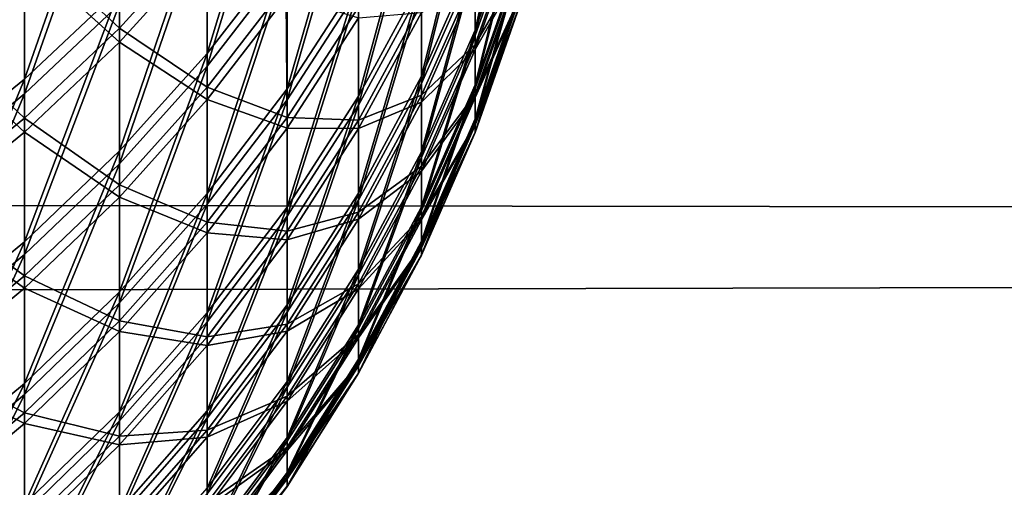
# Model space of a CAD drawing. Header units: millimetres. Extents: x -184 to 165, y -135 to 242.
# Tile 325 of 656: x -40.326 to -39.772, y -95.784 to -95.521. Entities that reach past the tile are written whole.
import ezdxf

# ---------------------------------------------------------------- set-up
doc = ezdxf.new("R2010")
doc.units = ezdxf.units.MM
doc.header["$LTSCALE"] = 41.718519
for name, color, linetype in [('384', 7, 'CONTINUOUS'), ('386', 7, 'CONTINUOUS'), ('443', 7, 'CONTINUOUS'), ('445', 7, 'CONTINUOUS'), ('457', 7, 'CONTINUOUS')]:
    doc.layers.add(name, color=color, linetype=linetype)

msp = doc.modelspace()

# ---------------------------------------------------------------- linework, layer by layer
at = {"layer": '384', "linetype": 'CONTINUOUS'}
for points in [[(-26.77011, -95.20947, 60), (-27.04409, -95.64276, 60), (-170.57592, -95.45368, 60), (-26.77011, -95.20947, 60)], [(-27.04409, -95.64276, 60), (-170.25051, -95.96387, 60), (-170.57592, -95.45368, 60), (-27.04409, -95.64276, 60)], [(-27.04409, -95.64276, 60), (-27.32066, -96.07439, 60), (-170.25051, -95.96387, 60), (-27.04409, -95.64276, 60)]]:
    msp.add_3dface(points, dxfattribs=at)
at = {"layer": '386', "linetype": 'CONTINUOUS'}
for points in [[(-170.72989, -95.20947, 63), (-170.45591, -95.64276, 63), (-26.92408, -95.45368, 63), (-170.72989, -95.20947, 63)], [(-170.45591, -95.64276, 63), (-27.24949, -95.96387, 63), (-26.92408, -95.45368, 63), (-170.45591, -95.64276, 63)], [(-170.45591, -95.64276, 63), (-170.17934, -96.07439, 63), (-27.24949, -95.96387, 63), (-170.45591, -95.64276, 63)]]:
    msp.add_3dface(points, dxfattribs=at)
at = {"layer": '443', "linetype": 'CONTINUOUS'}
for points in [[(-40.38109, -95.41929, 22.90982), (-40.32368, -95.4846, 23.22776), (-40.38109, -95.53074, 23.21171), (-40.38109, -95.41929, 22.90982)], [(-40.27012, -95.4345, 23.24518), (-40.27012, -95.53326, 23.54741), (-40.32368, -95.4846, 23.22776), (-40.27012, -95.4345, 23.24518)], [(-40.27012, -95.4345, 23.24518), (-40.2207, -95.47882, 23.56407), (-40.27012, -95.53326, 23.54741), (-40.27012, -95.4345, 23.24518)], [(-40.2207, -95.47882, 23.56407), (-40.2207, -95.56548, 23.86774), (-40.27012, -95.53326, 23.54741), (-40.2207, -95.47882, 23.56407)], [(-40.2207, -95.56548, 23.86774), (-40.2207, -95.47882, 23.56407), (-40.17613, -95.50761, 23.88308), (-40.2207, -95.56548, 23.86774)], [(-40.32368, -95.4846, 23.22776), (-40.32368, -95.58397, 23.5319), (-40.38109, -95.53074, 23.21171), (-40.32368, -95.4846, 23.22776)], [(-40.32368, -95.4846, 23.22776), (-40.27012, -95.53326, 23.54741), (-40.32368, -95.58397, 23.5319), (-40.32368, -95.4846, 23.22776)], [(-40.38109, -95.53074, 23.21171), (-40.32368, -95.58397, 23.5319), (-40.38109, -95.63069, 23.51761), (-40.38109, -95.53074, 23.21171)], [(-40.27012, -95.53326, 23.54741), (-40.27012, -95.6205, 23.85316), (-40.32368, -95.58397, 23.5319), (-40.27012, -95.53326, 23.54741)], [(-40.27012, -95.53326, 23.54741), (-40.2207, -95.56548, 23.86774), (-40.27012, -95.6205, 23.85316), (-40.27012, -95.53326, 23.54741)], [(-40.32368, -95.58397, 23.5319), (-40.32368, -95.67177, 23.83958), (-40.38109, -95.63069, 23.51761), (-40.32368, -95.58397, 23.5319)], [(-40.32368, -95.58397, 23.5319), (-40.27012, -95.6205, 23.85316), (-40.32368, -95.67177, 23.83958), (-40.32368, -95.58397, 23.5319)], [(-40.38109, -95.63069, 23.51761), (-40.32368, -95.67177, 23.83958), (-40.38109, -95.71899, 23.82706), (-40.38109, -95.63069, 23.51761)]]:
    msp.add_3dface(points, dxfattribs=at)
at = {"layer": '445', "linetype": 'CONTINUOUS'}
for points in [[(-40.17571, -95.48133, 28.2214), (-40.17571, -95.39174, 28.52184), (-40.2207, -95.53961, 28.23758), (-40.17571, -95.48133, 28.2214)], [(-40.2207, -95.53961, 28.23758), (-40.17571, -95.39174, 28.52184), (-40.2207, -95.44937, 28.54021), (-40.2207, -95.53961, 28.23758)], [(-40.27012, -95.5036, 28.55751), (-40.27012, -95.40128, 28.85855), (-40.32368, -95.55413, 28.57362), (-40.27012, -95.5036, 28.55751)], [(-40.32368, -95.55413, 28.57362), (-40.27012, -95.40128, 28.85855), (-40.32368, -95.45116, 28.87657), (-40.32368, -95.55413, 28.57362)], [(-40.04474, -95.45583, 26.96004), (-40.04474, -95.414, 27.26041), (-40.06973, -95.52645, 26.96851), (-40.04474, -95.45583, 26.96004)], [(-40.06973, -95.52645, 26.96851), (-40.04474, -95.414, 27.26041), (-40.06973, -95.48424, 27.27155), (-40.06973, -95.52645, 26.96851)], [(-40.1354, -95.49751, 27.90308), (-40.1354, -95.41995, 28.20435), (-40.17571, -95.55949, 27.91778), (-40.1354, -95.49751, 27.90308)], [(-40.17571, -95.55949, 27.91778), (-40.1354, -95.41995, 28.20435), (-40.17571, -95.48133, 28.2214), (-40.17571, -95.55949, 27.91778)], [(-40.06973, -95.48424, 27.27155), (-40.06973, -95.43059, 27.57278), (-40.10001, -95.55242, 27.28237), (-40.06973, -95.48424, 27.27155)], [(-40.10001, -95.55242, 27.28237), (-40.06973, -95.43059, 27.57278), (-40.10001, -95.49831, 27.58617), (-40.10001, -95.55242, 27.28237)], [(-40.10001, -95.49831, 27.58617), (-40.10001, -95.43275, 27.88771), (-40.1354, -95.56361, 27.59908), (-40.10001, -95.49831, 27.58617)], [(-40.1354, -95.56361, 27.59908), (-40.10001, -95.43275, 27.88771), (-40.1354, -95.49751, 27.90308), (-40.1354, -95.56361, 27.59908)], [(-40.32368, -95.55413, 28.57362), (-40.32368, -95.45116, 28.87657), (-40.38109, -95.60068, 28.58847), (-40.32368, -95.55413, 28.57362)], [(-40.38109, -95.60068, 28.58847), (-40.32368, -95.45116, 28.87657), (-40.38109, -95.49711, 28.89316), (-40.38109, -95.60068, 28.58847)], [(-40.2207, -95.53961, 28.23758), (-40.2207, -95.44937, 28.54021), (-40.27012, -95.59446, 28.25281), (-40.2207, -95.53961, 28.23758)], [(-40.27012, -95.59446, 28.25281), (-40.2207, -95.44937, 28.54021), (-40.27012, -95.5036, 28.55751), (-40.27012, -95.59446, 28.25281)], [(-40.04474, -95.48628, 26.65829), (-40.04474, -95.45583, 26.96004), (-40.06973, -95.55716, 26.66409), (-40.04474, -95.48628, 26.65829)], [(-40.06973, -95.55716, 26.66409), (-40.04474, -95.45583, 26.96004), (-40.06973, -95.52645, 26.96851), (-40.06973, -95.55716, 26.66409)], [(-40.04474, -95.46658, 25.14421), (-40.04474, -95.49345, 25.44629), (-40.06973, -95.53729, 25.13657), (-40.04474, -95.46658, 25.14421)], [(-40.06973, -95.49867, 24.83305), (-40.04474, -95.46658, 25.14421), (-40.06973, -95.53729, 25.13657), (-40.06973, -95.49867, 24.83305)], [(-40.17571, -95.55949, 27.91778), (-40.17571, -95.48133, 28.2214), (-40.2207, -95.61834, 27.93175), (-40.17571, -95.55949, 27.91778)], [(-40.2207, -95.61834, 27.93175), (-40.17571, -95.48133, 28.2214), (-40.2207, -95.53961, 28.23758), (-40.2207, -95.61834, 27.93175)], [(-40.06973, -95.52645, 26.96851), (-40.06973, -95.48424, 27.27155), (-40.10001, -95.59499, 26.97674), (-40.06973, -95.52645, 26.96851)], [(-40.10001, -95.59499, 26.97674), (-40.06973, -95.48424, 27.27155), (-40.10001, -95.55242, 27.28237), (-40.10001, -95.59499, 26.97674)], [(-40.04474, -95.50528, 26.35561), (-40.04474, -95.48628, 26.65829), (-40.06973, -95.57633, 26.35872), (-40.04474, -95.50528, 26.35561)], [(-40.06973, -95.57633, 26.35872), (-40.04474, -95.48628, 26.65829), (-40.06973, -95.55716, 26.66409), (-40.06973, -95.57633, 26.35872)], [(-40.1354, -95.56361, 27.59908), (-40.1354, -95.49751, 27.90308), (-40.17571, -95.6261, 27.61143), (-40.1354, -95.56361, 27.59908)], [(-40.17571, -95.6261, 27.61143), (-40.1354, -95.49751, 27.90308), (-40.17571, -95.55949, 27.91778), (-40.17571, -95.6261, 27.61143)], [(-40.04474, -95.49345, 25.44629), (-40.04474, -95.50887, 25.74918), (-40.06973, -95.5644, 25.44133), (-40.04474, -95.49345, 25.44629)], [(-40.06973, -95.53729, 25.13657), (-40.04474, -95.49345, 25.44629), (-40.06973, -95.5644, 25.44133), (-40.06973, -95.53729, 25.13657)], [(-40.10001, -95.55242, 27.28237), (-40.10001, -95.49831, 27.58617), (-40.1354, -95.61815, 27.2928), (-40.10001, -95.55242, 27.28237)], [(-40.1354, -95.61815, 27.2928), (-40.10001, -95.49831, 27.58617), (-40.1354, -95.56361, 27.59908), (-40.1354, -95.61815, 27.2928)], [(-40.06973, -95.49867, 24.83305), (-40.06973, -95.53729, 25.13657), (-40.10001, -95.56697, 24.82304), (-40.06973, -95.49867, 24.83305)], [(-40.10001, -95.51647, 24.51862), (-40.06973, -95.49867, 24.83305), (-40.10001, -95.56697, 24.82304), (-40.10001, -95.51647, 24.51862)], [(-40.27012, -95.59446, 28.25281), (-40.27012, -95.5036, 28.55751), (-40.32368, -95.64556, 28.267), (-40.27012, -95.59446, 28.25281)], [(-40.32368, -95.64556, 28.267), (-40.27012, -95.5036, 28.55751), (-40.32368, -95.55413, 28.57362), (-40.32368, -95.64556, 28.267)], [(-40.2207, -95.56548, 23.86774), (-40.17613, -95.50761, 23.88308), (-40.17571, -95.58157, 24.18775), (-40.2207, -95.56548, 23.86774)], [(-40.17613, -95.50761, 23.88308), (-40.17571, -95.50701, 23.88324), (-40.17571, -95.58157, 24.18775), (-40.17613, -95.50761, 23.88308)], [(-40.17571, -95.50701, 23.88324), (-40.1354, -95.51942, 24.20173), (-40.17571, -95.58157, 24.18775), (-40.17571, -95.50701, 23.88324)], [(-40.04474, -95.51281, 26.05243), (-40.04474, -95.50528, 26.35561), (-40.06973, -95.58393, 26.05285), (-40.04474, -95.51281, 26.05243)], [(-40.06973, -95.58393, 26.05285), (-40.04474, -95.50528, 26.35561), (-40.06973, -95.57633, 26.35872), (-40.06973, -95.58393, 26.05285)], [(-40.04474, -95.50887, 25.74918), (-40.04474, -95.51281, 26.05243), (-40.06973, -95.57995, 25.74691), (-40.04474, -95.50887, 25.74918)], [(-40.06973, -95.5644, 25.44133), (-40.04474, -95.50887, 25.74918), (-40.06973, -95.57995, 25.74691), (-40.06973, -95.5644, 25.44133)], [(-40.06973, -95.57995, 25.74691), (-40.04474, -95.51281, 26.05243), (-40.06973, -95.58393, 26.05285), (-40.06973, -95.57995, 25.74691)], [(-40.1354, -95.51942, 24.20173), (-40.1354, -95.58191, 24.50649), (-40.17571, -95.58157, 24.18775), (-40.1354, -95.51942, 24.20173)], [(-40.10001, -95.51647, 24.51862), (-40.10001, -95.56697, 24.82304), (-40.1354, -95.58191, 24.50649), (-40.10001, -95.51647, 24.51862)], [(-40.1354, -95.51942, 24.20173), (-40.10001, -95.51647, 24.51862), (-40.1354, -95.58191, 24.50649), (-40.1354, -95.51942, 24.20173)], [(-40.06973, -95.55716, 26.66409), (-40.06973, -95.52645, 26.96851), (-40.10001, -95.62596, 26.66972), (-40.06973, -95.55716, 26.66409)], [(-40.10001, -95.62596, 26.66972), (-40.06973, -95.52645, 26.96851), (-40.10001, -95.59499, 26.97674), (-40.10001, -95.62596, 26.66972)], [(-40.2207, -95.61834, 27.93175), (-40.2207, -95.53961, 28.23758), (-40.27012, -95.67372, 27.9449), (-40.2207, -95.61834, 27.93175)], [(-40.27012, -95.67372, 27.9449), (-40.2207, -95.53961, 28.23758), (-40.27012, -95.59446, 28.25281), (-40.27012, -95.67372, 27.9449)], [(-40.06973, -95.53729, 25.13657), (-40.06973, -95.5644, 25.44133), (-40.10001, -95.60592, 25.12915), (-40.06973, -95.53729, 25.13657)], [(-40.10001, -95.56697, 24.82304), (-40.06973, -95.53729, 25.13657), (-40.10001, -95.60592, 25.12915), (-40.10001, -95.56697, 24.82304)], [(-40.10001, -95.59499, 26.97674), (-40.10001, -95.55242, 27.28237), (-40.1354, -95.66107, 26.98467), (-40.10001, -95.59499, 26.97674)], [(-40.1354, -95.66107, 26.98467), (-40.10001, -95.55242, 27.28237), (-40.1354, -95.61815, 27.2928), (-40.1354, -95.66107, 26.98467)], [(-40.32368, -95.64556, 28.267), (-40.32368, -95.55413, 28.57362), (-40.38109, -95.69264, 28.28008), (-40.32368, -95.64556, 28.267)], [(-40.38109, -95.69264, 28.28008), (-40.32368, -95.55413, 28.57362), (-40.38109, -95.60068, 28.58847), (-40.38109, -95.69264, 28.28008)], [(-40.06973, -95.57633, 26.35872), (-40.06973, -95.55716, 26.66409), (-40.10001, -95.6453, 26.36174), (-40.06973, -95.57633, 26.35872)], [(-40.10001, -95.6453, 26.36174), (-40.06973, -95.55716, 26.66409), (-40.10001, -95.62596, 26.66972), (-40.10001, -95.6453, 26.36174)], [(-40.17571, -95.6261, 27.61143), (-40.17571, -95.55949, 27.91778), (-40.2207, -95.68543, 27.62316), (-40.17571, -95.6261, 27.61143)], [(-40.2207, -95.68543, 27.62316), (-40.17571, -95.55949, 27.91778), (-40.2207, -95.61834, 27.93175), (-40.2207, -95.68543, 27.62316)], [(-40.1354, -95.61815, 27.2928), (-40.1354, -95.56361, 27.59908), (-40.17571, -95.68107, 27.30278), (-40.1354, -95.61815, 27.2928)], [(-40.17571, -95.68107, 27.30278), (-40.1354, -95.56361, 27.59908), (-40.17571, -95.6261, 27.61143), (-40.17571, -95.68107, 27.30278)], [(-40.27012, -95.6205, 23.85316), (-40.2207, -95.56548, 23.86774), (-40.2207, -95.64058, 24.17448), (-40.27012, -95.6205, 23.85316)], [(-40.2207, -95.56548, 23.86774), (-40.17571, -95.58157, 24.18775), (-40.2207, -95.64058, 24.17448), (-40.2207, -95.56548, 23.86774)], [(-40.10001, -95.56697, 24.82304), (-40.10001, -95.60592, 25.12915), (-40.1354, -95.63283, 24.81339), (-40.10001, -95.56697, 24.82304)], [(-40.1354, -95.58191, 24.50649), (-40.10001, -95.56697, 24.82304), (-40.1354, -95.63283, 24.81339), (-40.1354, -95.58191, 24.50649)], [(-40.06973, -95.5644, 25.44133), (-40.06973, -95.57995, 25.74691), (-40.10001, -95.63326, 25.43652), (-40.06973, -95.5644, 25.44133)], [(-40.10001, -95.60592, 25.12915), (-40.06973, -95.5644, 25.44133), (-40.10001, -95.63326, 25.43652), (-40.10001, -95.60592, 25.12915)], [(-40.06973, -95.58393, 26.05285), (-40.06973, -95.57633, 26.35872), (-40.10001, -95.65296, 26.05326), (-40.06973, -95.58393, 26.05285)], [(-40.10001, -95.65296, 26.05326), (-40.06973, -95.57633, 26.35872), (-40.10001, -95.6453, 26.36174), (-40.10001, -95.65296, 26.05326)], [(-40.06973, -95.57995, 25.74691), (-40.06973, -95.58393, 26.05285), (-40.10001, -95.64895, 25.7447), (-40.06973, -95.57995, 25.74691)], [(-40.10001, -95.63326, 25.43652), (-40.06973, -95.57995, 25.74691), (-40.10001, -95.64895, 25.7447), (-40.10001, -95.63326, 25.43652)], [(-40.17571, -95.58157, 24.18775), (-40.17571, -95.64454, 24.49487), (-40.2207, -95.64058, 24.17448), (-40.17571, -95.58157, 24.18775)], [(-40.17571, -95.58157, 24.18775), (-40.1354, -95.58191, 24.50649), (-40.17571, -95.64454, 24.49487), (-40.17571, -95.58157, 24.18775)], [(-40.1354, -95.58191, 24.50649), (-40.1354, -95.63283, 24.81339), (-40.17571, -95.64454, 24.49487), (-40.1354, -95.58191, 24.50649)], [(-40.10001, -95.64895, 25.7447), (-40.06973, -95.58393, 26.05285), (-40.10001, -95.65296, 26.05326), (-40.10001, -95.64895, 25.7447)], [(-40.27012, -95.67372, 27.9449), (-40.27012, -95.59446, 28.25281), (-40.32368, -95.72533, 27.95714), (-40.27012, -95.67372, 27.9449)], [(-40.32368, -95.72533, 27.95714), (-40.27012, -95.59446, 28.25281), (-40.32368, -95.64556, 28.267), (-40.32368, -95.72533, 27.95714)], [(-40.10001, -95.62596, 26.66972), (-40.10001, -95.59499, 26.97674), (-40.1354, -95.6923, 26.67514), (-40.10001, -95.62596, 26.66972)], [(-40.1354, -95.6923, 26.67514), (-40.10001, -95.59499, 26.97674), (-40.1354, -95.66107, 26.98467), (-40.1354, -95.6923, 26.67514)], [(-40.10001, -95.60592, 25.12915), (-40.10001, -95.63326, 25.43652), (-40.1354, -95.67209, 25.122), (-40.10001, -95.60592, 25.12915)], [(-40.1354, -95.63283, 24.81339), (-40.10001, -95.60592, 25.12915), (-40.1354, -95.67209, 25.122), (-40.1354, -95.63283, 24.81339)], [(-40.2207, -95.68543, 27.62316), (-40.2207, -95.61834, 27.93175), (-40.27012, -95.74128, 27.6342), (-40.2207, -95.68543, 27.62316)], [(-40.27012, -95.74128, 27.6342), (-40.2207, -95.61834, 27.93175), (-40.27012, -95.67372, 27.9449), (-40.27012, -95.74128, 27.6342)], [(-40.1354, -95.66107, 26.98467), (-40.1354, -95.61815, 27.2928), (-40.17571, -95.72432, 26.99226), (-40.1354, -95.66107, 26.98467)], [(-40.17571, -95.72432, 26.99226), (-40.1354, -95.61815, 27.2928), (-40.17571, -95.68107, 27.30278), (-40.17571, -95.72432, 26.99226)], [(-40.32368, -95.67177, 23.83958), (-40.27012, -95.6205, 23.85316), (-40.27012, -95.69611, 24.162), (-40.32368, -95.67177, 23.83958)], [(-40.27012, -95.6205, 23.85316), (-40.2207, -95.64058, 24.17448), (-40.27012, -95.69611, 24.162), (-40.27012, -95.6205, 23.85316)], [(-40.17571, -95.68107, 27.30278), (-40.17571, -95.6261, 27.61143), (-40.2207, -95.7408, 27.31225), (-40.17571, -95.68107, 27.30278)], [(-40.2207, -95.7408, 27.31225), (-40.17571, -95.6261, 27.61143), (-40.2207, -95.68543, 27.62316), (-40.2207, -95.7408, 27.31225)], [(-40.10001, -95.6453, 26.36174), (-40.10001, -95.62596, 26.66972), (-40.1354, -95.71179, 26.36466), (-40.10001, -95.6453, 26.36174)], [(-40.1354, -95.71179, 26.36466), (-40.10001, -95.62596, 26.66972), (-40.1354, -95.6923, 26.67514), (-40.1354, -95.71179, 26.36466)], [(-40.1354, -95.63283, 24.81339), (-40.1354, -95.67209, 25.122), (-40.17571, -95.69586, 24.80416), (-40.1354, -95.63283, 24.81339)], [(-40.17571, -95.64454, 24.49487), (-40.1354, -95.63283, 24.81339), (-40.17571, -95.69586, 24.80416), (-40.17571, -95.64454, 24.49487)], [(-40.10001, -95.63326, 25.43652), (-40.10001, -95.64895, 25.7447), (-40.1354, -95.69966, 25.43188), (-40.10001, -95.63326, 25.43652)], [(-40.1354, -95.67209, 25.122), (-40.10001, -95.63326, 25.43652), (-40.1354, -95.69966, 25.43188), (-40.1354, -95.67209, 25.122)], [(-40.2207, -95.64058, 24.17448), (-40.2207, -95.70401, 24.48385), (-40.27012, -95.69611, 24.162), (-40.2207, -95.64058, 24.17448)], [(-40.2207, -95.64058, 24.17448), (-40.17571, -95.64454, 24.49487), (-40.2207, -95.70401, 24.48385), (-40.2207, -95.64058, 24.17448)], [(-40.32368, -95.72533, 27.95714), (-40.32368, -95.64556, 28.267), (-40.38109, -95.77286, 27.96843), (-40.32368, -95.72533, 27.95714)], [(-40.38109, -95.77286, 27.96843), (-40.32368, -95.64556, 28.267), (-40.38109, -95.69264, 28.28008), (-40.38109, -95.77286, 27.96843)], [(-40.17571, -95.64454, 24.49487), (-40.17571, -95.69586, 24.80416), (-40.2207, -95.70401, 24.48385), (-40.17571, -95.64454, 24.49487)], [(-40.10001, -95.65296, 26.05326), (-40.10001, -95.6453, 26.36174), (-40.1354, -95.71952, 26.05365), (-40.10001, -95.65296, 26.05326)], [(-40.1354, -95.71952, 26.05365), (-40.10001, -95.6453, 26.36174), (-40.1354, -95.71179, 26.36466), (-40.1354, -95.71952, 26.05365)], [(-40.10001, -95.64895, 25.7447), (-40.10001, -95.65296, 26.05326), (-40.1354, -95.71547, 25.74258), (-40.10001, -95.64895, 25.7447)], [(-40.1354, -95.69966, 25.43188), (-40.10001, -95.64895, 25.7447), (-40.1354, -95.71547, 25.74258), (-40.1354, -95.69966, 25.43188)], [(-40.1354, -95.71547, 25.74258), (-40.10001, -95.65296, 26.05326), (-40.1354, -95.71952, 26.05365), (-40.1354, -95.71547, 25.74258)], [(-40.1354, -95.6923, 26.67514), (-40.1354, -95.66107, 26.98467), (-40.17571, -95.75579, 26.68034), (-40.1354, -95.6923, 26.67514)], [(-40.17571, -95.75579, 26.68034), (-40.1354, -95.66107, 26.98467), (-40.17571, -95.72432, 26.99226), (-40.17571, -95.75579, 26.68034)], [(-40.38109, -95.71899, 23.82706), (-40.32368, -95.67177, 23.83958), (-40.32368, -95.74786, 24.15036), (-40.38109, -95.71899, 23.82706)], [(-40.32368, -95.67177, 23.83958), (-40.27012, -95.69611, 24.162), (-40.32368, -95.74786, 24.15036), (-40.32368, -95.67177, 23.83958)], [(-40.27012, -95.74128, 27.6342), (-40.27012, -95.67372, 27.9449), (-40.32368, -95.79331, 27.64449), (-40.27012, -95.74128, 27.6342)], [(-40.32368, -95.79331, 27.64449), (-40.27012, -95.67372, 27.9449), (-40.32368, -95.72533, 27.95714), (-40.32368, -95.79331, 27.64449)], [(-40.1354, -95.67209, 25.122), (-40.1354, -95.69966, 25.43188), (-40.17571, -95.73543, 25.11516), (-40.1354, -95.67209, 25.122)], [(-40.17571, -95.69586, 24.80416), (-40.1354, -95.67209, 25.122), (-40.17571, -95.73543, 25.11516), (-40.17571, -95.69586, 24.80416)], [(-40.2207, -95.7408, 27.31225), (-40.2207, -95.68543, 27.62316), (-40.27012, -95.79702, 27.32117), (-40.2207, -95.7408, 27.31225)], [(-40.27012, -95.79702, 27.32117), (-40.2207, -95.68543, 27.62316), (-40.27012, -95.74128, 27.6342), (-40.27012, -95.79702, 27.32117)], [(-40.17571, -95.72432, 26.99226), (-40.17571, -95.68107, 27.30278), (-40.2207, -95.78437, 26.99947), (-40.17571, -95.72432, 26.99226)], [(-40.2207, -95.78437, 26.99947), (-40.17571, -95.68107, 27.30278), (-40.2207, -95.7408, 27.31225), (-40.2207, -95.78437, 26.99947)], [(-40.27012, -95.69611, 24.162), (-40.27012, -95.75998, 24.47347), (-40.32368, -95.74786, 24.15036), (-40.27012, -95.69611, 24.162)], [(-40.27012, -95.69611, 24.162), (-40.2207, -95.70401, 24.48385), (-40.27012, -95.75998, 24.47347), (-40.27012, -95.69611, 24.162)], [(-40.17571, -95.69586, 24.80416), (-40.17571, -95.73543, 25.11516), (-40.2207, -95.7557, 24.79539), (-40.17571, -95.69586, 24.80416)], [(-40.2207, -95.70401, 24.48385), (-40.17571, -95.69586, 24.80416), (-40.2207, -95.7557, 24.79539), (-40.2207, -95.70401, 24.48385)], [(-40.1354, -95.71179, 26.36466), (-40.1354, -95.6923, 26.67514), (-40.17571, -95.77543, 26.36744), (-40.1354, -95.71179, 26.36466)], [(-40.17571, -95.77543, 26.36744), (-40.1354, -95.6923, 26.67514), (-40.17571, -95.75579, 26.68034), (-40.17571, -95.77543, 26.36744)], [(-40.1354, -95.69966, 25.43188), (-40.1354, -95.71547, 25.74258), (-40.17571, -95.7632, 25.42744), (-40.1354, -95.69966, 25.43188)], [(-40.17571, -95.73543, 25.11516), (-40.1354, -95.69966, 25.43188), (-40.17571, -95.7632, 25.42744), (-40.17571, -95.73543, 25.11516)], [(-40.2207, -95.70401, 24.48385), (-40.2207, -95.7557, 24.79539), (-40.27012, -95.75998, 24.47347), (-40.2207, -95.70401, 24.48385)], [(-40.1354, -95.71952, 26.05365), (-40.1354, -95.71179, 26.36466), (-40.17571, -95.78322, 26.05403), (-40.1354, -95.71952, 26.05365)], [(-40.17571, -95.78322, 26.05403), (-40.1354, -95.71179, 26.36466), (-40.17571, -95.77543, 26.36744), (-40.17571, -95.78322, 26.05403)], [(-40.38109, -95.71899, 23.82706), (-40.32368, -95.74786, 24.15036), (-40.38109, -95.79552, 24.13964), (-40.38109, -95.71899, 23.82706)], [(-40.1354, -95.71547, 25.74258), (-40.1354, -95.71952, 26.05365), (-40.17571, -95.77914, 25.74054), (-40.1354, -95.71547, 25.74258)], [(-40.17571, -95.7632, 25.42744), (-40.1354, -95.71547, 25.74258), (-40.17571, -95.77914, 25.74054), (-40.17571, -95.7632, 25.42744)], [(-40.17571, -95.77914, 25.74054), (-40.1354, -95.71952, 26.05365), (-40.17571, -95.78322, 26.05403), (-40.17571, -95.77914, 25.74054)], [(-40.17571, -95.75579, 26.68034), (-40.17571, -95.72432, 26.99226), (-40.2207, -95.81607, 26.68527), (-40.17571, -95.75579, 26.68034)], [(-40.2207, -95.81607, 26.68527), (-40.17571, -95.72432, 26.99226), (-40.2207, -95.78437, 26.99947), (-40.2207, -95.81607, 26.68527)], [(-40.32368, -95.79331, 27.64449), (-40.32368, -95.72533, 27.95714), (-40.38109, -95.84123, 27.65396), (-40.32368, -95.79331, 27.64449)], [(-40.38109, -95.84123, 27.65396), (-40.32368, -95.72533, 27.95714), (-40.38109, -95.77286, 27.96843), (-40.38109, -95.84123, 27.65396)], [(-40.17571, -95.73543, 25.11516), (-40.17571, -95.7632, 25.42744), (-40.2207, -95.79556, 25.10866), (-40.17571, -95.73543, 25.11516)], [(-40.2207, -95.7557, 24.79539), (-40.17571, -95.73543, 25.11516), (-40.2207, -95.79556, 25.10866), (-40.2207, -95.7557, 24.79539)], [(-40.27012, -95.79702, 27.32117), (-40.27012, -95.74128, 27.6342), (-40.32368, -95.84941, 27.32948), (-40.27012, -95.79702, 27.32117)], [(-40.32368, -95.84941, 27.32948), (-40.27012, -95.74128, 27.6342), (-40.32368, -95.79331, 27.64449), (-40.32368, -95.84941, 27.32948)], [(-40.2207, -95.78437, 26.99947), (-40.2207, -95.7408, 27.31225), (-40.27012, -95.84089, 27.00626), (-40.2207, -95.78437, 26.99947)], [(-40.27012, -95.84089, 27.00626), (-40.2207, -95.7408, 27.31225), (-40.27012, -95.79702, 27.32117), (-40.27012, -95.84089, 27.00626)], [(-40.32368, -95.74786, 24.15036), (-40.32368, -95.81213, 24.4638), (-40.38109, -95.79552, 24.13964), (-40.32368, -95.74786, 24.15036)], [(-40.32368, -95.74786, 24.15036), (-40.27012, -95.75998, 24.47347), (-40.32368, -95.81213, 24.4638), (-40.32368, -95.74786, 24.15036)], [(-40.2207, -95.7557, 24.79539), (-40.2207, -95.79556, 25.10866), (-40.27012, -95.81202, 24.78714), (-40.2207, -95.7557, 24.79539)], [(-40.27012, -95.75998, 24.47347), (-40.2207, -95.7557, 24.79539), (-40.27012, -95.81202, 24.78714), (-40.27012, -95.75998, 24.47347)], [(-40.17571, -95.77543, 26.36744), (-40.17571, -95.75579, 26.68034), (-40.2207, -95.83585, 26.37009), (-40.17571, -95.77543, 26.36744)], [(-40.2207, -95.83585, 26.37009), (-40.17571, -95.75579, 26.68034), (-40.2207, -95.81607, 26.68527), (-40.2207, -95.83585, 26.37009)], [(-40.27012, -95.75998, 24.47347), (-40.27012, -95.81202, 24.78714), (-40.32368, -95.81213, 24.4638), (-40.27012, -95.75998, 24.47347)], [(-40.17571, -95.7632, 25.42744), (-40.17571, -95.77914, 25.74054), (-40.2207, -95.82354, 25.42322), (-40.17571, -95.7632, 25.42744)], [(-40.2207, -95.79556, 25.10866), (-40.17571, -95.7632, 25.42744), (-40.2207, -95.82354, 25.42322), (-40.2207, -95.79556, 25.10866)], [(-40.17571, -95.78322, 26.05403), (-40.17571, -95.77543, 26.36744), (-40.2207, -95.8437, 26.05439), (-40.17571, -95.78322, 26.05403)], [(-40.2207, -95.8437, 26.05439), (-40.17571, -95.77543, 26.36744), (-40.2207, -95.83585, 26.37009), (-40.2207, -95.8437, 26.05439)], [(-40.17571, -95.77914, 25.74054), (-40.17571, -95.78322, 26.05403), (-40.2207, -95.83959, 25.73861), (-40.17571, -95.77914, 25.74054)], [(-40.2207, -95.82354, 25.42322), (-40.17571, -95.77914, 25.74054), (-40.2207, -95.83959, 25.73861), (-40.2207, -95.82354, 25.42322)], [(-40.2207, -95.83959, 25.73861), (-40.17571, -95.78322, 26.05403), (-40.2207, -95.8437, 26.05439), (-40.2207, -95.83959, 25.73861)]]:
    msp.add_3dface(points, dxfattribs=at)
at = {"layer": '457', "linetype": 'CONTINUOUS'}
for points in [[(-40.17571, -95.48842, -26.8043), (-40.17571, -95.3998, -26.50358), (-40.2207, -95.54676, -26.78831), (-40.17571, -95.48842, -26.8043)], [(-40.2207, -95.54676, -26.78831), (-40.17571, -95.3998, -26.50358), (-40.2207, -95.45749, -26.48539), (-40.2207, -95.54676, -26.78831)], [(-40.38109, -95.40928, -32.11566), (-40.32368, -95.47562, -31.79793), (-40.38109, -95.52171, -31.81412), (-40.38109, -95.40928, -32.11566)], [(-40.27012, -95.51177, -26.46827), (-40.27012, -95.41042, -26.1669), (-40.32368, -95.56236, -26.45231), (-40.27012, -95.51177, -26.46827)], [(-40.32368, -95.56236, -26.45231), (-40.27012, -95.41042, -26.1669), (-40.32368, -95.46036, -26.14904), (-40.32368, -95.56236, -26.45231)], [(-40.04474, -95.45887, -28.06558), (-40.04474, -95.418, -27.76507), (-40.06973, -95.52951, -28.05733), (-40.04474, -95.45887, -28.06558)], [(-40.06973, -95.52951, -28.05733), (-40.04474, -95.418, -27.76507), (-40.06973, -95.48827, -27.75415), (-40.06973, -95.52951, -28.05733)], [(-40.27012, -95.42558, -31.78034), (-40.27012, -95.5253, -31.47843), (-40.32368, -95.47562, -31.79793), (-40.27012, -95.42558, -31.78034)], [(-40.27012, -95.42558, -31.78034), (-40.2207, -95.47092, -31.4616), (-40.27012, -95.5253, -31.47843), (-40.27012, -95.42558, -31.78034)], [(-40.1354, -95.50358, -27.12268), (-40.1354, -95.42699, -26.82115), (-40.17571, -95.5656, -27.10817), (-40.1354, -95.50358, -27.12268)], [(-40.17571, -95.5656, -27.10817), (-40.1354, -95.42699, -26.82115), (-40.17571, -95.48842, -26.8043), (-40.17571, -95.5656, -27.10817)], [(-40.06973, -95.48827, -27.75415), (-40.06973, -95.43559, -27.45275), (-40.10001, -95.55649, -27.74355), (-40.06973, -95.48827, -27.75415)], [(-40.10001, -95.55649, -27.74355), (-40.06973, -95.43559, -27.45275), (-40.10001, -95.50336, -27.43958), (-40.10001, -95.55649, -27.74355)], [(-40.10001, -95.50336, -27.43958), (-40.10001, -95.43877, -27.13784), (-40.1354, -95.56869, -27.42688), (-40.10001, -95.50336, -27.43958)], [(-40.1354, -95.56869, -27.42688), (-40.10001, -95.43877, -27.13784), (-40.1354, -95.50358, -27.12268), (-40.1354, -95.56869, -27.42688)], [(-40.2207, -95.54676, -26.78831), (-40.2207, -95.45749, -26.48539), (-40.27012, -95.60165, -26.77325), (-40.2207, -95.54676, -26.78831)], [(-40.27012, -95.60165, -26.77325), (-40.2207, -95.45749, -26.48539), (-40.27012, -95.51177, -26.46827), (-40.27012, -95.60165, -26.77325)], [(-40.04474, -95.48834, -28.36742), (-40.04474, -95.45887, -28.06558), (-40.06973, -95.55924, -28.36185), (-40.04474, -95.48834, -28.36742)], [(-40.06973, -95.55924, -28.36185), (-40.04474, -95.45887, -28.06558), (-40.06973, -95.52951, -28.05733), (-40.06973, -95.55924, -28.36185)], [(-40.32368, -95.56236, -26.45231), (-40.32368, -95.46036, -26.14904), (-40.38109, -95.60895, -26.43762), (-40.32368, -95.56236, -26.45231)], [(-40.38109, -95.60895, -26.43762), (-40.32368, -95.46036, -26.14904), (-40.38109, -95.50637, -26.1326), (-40.38109, -95.60895, -26.43762)], [(-40.04474, -95.46377, -29.88143), (-40.04474, -95.49161, -29.57943), (-40.06973, -95.53445, -29.8893), (-40.04474, -95.46377, -29.88143)], [(-40.06973, -95.49486, -30.19269), (-40.04474, -95.46377, -29.88143), (-40.06973, -95.53445, -29.8893), (-40.06973, -95.49486, -30.19269)], [(-40.32368, -95.47562, -31.79793), (-40.32368, -95.57597, -31.49411), (-40.38109, -95.52171, -31.81412), (-40.32368, -95.47562, -31.79793)], [(-40.32368, -95.47562, -31.79793), (-40.27012, -95.5253, -31.47843), (-40.32368, -95.57597, -31.49411), (-40.32368, -95.47562, -31.79793)], [(-40.2207, -95.47092, -31.4616), (-40.2207, -95.55856, -31.1582), (-40.27012, -95.5253, -31.47843), (-40.2207, -95.47092, -31.4616)], [(-40.2207, -95.47092, -31.4616), (-40.17571, -95.50014, -31.14252), (-40.2207, -95.55856, -31.1582), (-40.2207, -95.47092, -31.4616)], [(-40.17571, -95.5656, -27.10817), (-40.17571, -95.48842, -26.8043), (-40.2207, -95.6245, -27.09439), (-40.17571, -95.5656, -27.10817)], [(-40.2207, -95.6245, -27.09439), (-40.17571, -95.48842, -26.8043), (-40.2207, -95.54676, -26.78831), (-40.2207, -95.6245, -27.09439)], [(-40.06973, -95.52951, -28.05733), (-40.06973, -95.48827, -27.75415), (-40.10001, -95.59807, -28.04932), (-40.06973, -95.52951, -28.05733)], [(-40.10001, -95.59807, -28.04932), (-40.06973, -95.48827, -27.75415), (-40.10001, -95.55649, -27.74355), (-40.10001, -95.59807, -28.04932)], [(-40.04474, -95.50636, -28.67016), (-40.04474, -95.48834, -28.36742), (-40.06973, -95.57742, -28.66727), (-40.04474, -95.50636, -28.67016)], [(-40.06973, -95.57742, -28.66727), (-40.04474, -95.48834, -28.36742), (-40.06973, -95.55924, -28.36185), (-40.06973, -95.57742, -28.66727)], [(-40.04474, -95.49161, -29.57943), (-40.04474, -95.508, -29.2766), (-40.06973, -95.56254, -29.58462), (-40.04474, -95.49161, -29.57943)], [(-40.06973, -95.53445, -29.8893), (-40.04474, -95.49161, -29.57943), (-40.06973, -95.56254, -29.58462), (-40.06973, -95.53445, -29.8893)], [(-40.06973, -95.49486, -30.19269), (-40.06973, -95.53445, -29.8893), (-40.10001, -95.56313, -30.20292), (-40.06973, -95.49486, -30.19269)], [(-40.10001, -95.51164, -30.50717), (-40.06973, -95.49486, -30.19269), (-40.10001, -95.56313, -30.20292), (-40.10001, -95.51164, -30.50717)], [(-40.17571, -95.50014, -31.14252), (-40.17571, -95.57567, -30.83825), (-40.2207, -95.55856, -31.1582), (-40.17571, -95.50014, -31.14252)], [(-40.17571, -95.50014, -31.14252), (-40.1354, -95.51357, -30.82407), (-40.17571, -95.57567, -30.83825), (-40.17571, -95.50014, -31.14252)], [(-40.10001, -95.55649, -27.74355), (-40.10001, -95.50336, -27.43958), (-40.1354, -95.62226, -27.73334), (-40.10001, -95.55649, -27.74355)], [(-40.1354, -95.62226, -27.73334), (-40.10001, -95.50336, -27.43958), (-40.1354, -95.56869, -27.42688), (-40.1354, -95.62226, -27.73334)], [(-40.1354, -95.56869, -27.42688), (-40.1354, -95.50358, -27.12268), (-40.17571, -95.63123, -27.41473), (-40.1354, -95.56869, -27.42688)], [(-40.17571, -95.63123, -27.41473), (-40.1354, -95.50358, -27.12268), (-40.17571, -95.5656, -27.10817), (-40.17571, -95.63123, -27.41473)], [(-40.04474, -95.51292, -28.97336), (-40.04474, -95.50636, -28.67016), (-40.06973, -95.58404, -28.97317), (-40.04474, -95.51292, -28.97336)], [(-40.06973, -95.58404, -28.97317), (-40.04474, -95.50636, -28.67016), (-40.06973, -95.57742, -28.66727), (-40.06973, -95.58404, -28.97317)], [(-40.04474, -95.508, -29.2766), (-40.04474, -95.51292, -28.97336), (-40.06973, -95.57908, -29.2791), (-40.04474, -95.508, -29.2766)], [(-40.06973, -95.56254, -29.58462), (-40.04474, -95.508, -29.2766), (-40.06973, -95.57908, -29.2791), (-40.06973, -95.56254, -29.58462)], [(-40.27012, -95.60165, -26.77325), (-40.27012, -95.51177, -26.46827), (-40.32368, -95.6528, -26.75923), (-40.27012, -95.60165, -26.77325)], [(-40.32368, -95.6528, -26.75923), (-40.27012, -95.51177, -26.46827), (-40.32368, -95.56236, -26.45231), (-40.32368, -95.6528, -26.75923)], [(-40.1354, -95.51357, -30.82407), (-40.1354, -95.57705, -30.51952), (-40.17571, -95.57567, -30.83825), (-40.1354, -95.51357, -30.82407)], [(-40.10001, -95.51164, -30.50717), (-40.10001, -95.56313, -30.20292), (-40.1354, -95.57705, -30.51952), (-40.10001, -95.51164, -30.50717)], [(-40.1354, -95.51357, -30.82407), (-40.10001, -95.51164, -30.50717), (-40.1354, -95.57705, -30.51952), (-40.1354, -95.51357, -30.82407)], [(-40.06973, -95.57908, -29.2791), (-40.04474, -95.51292, -28.97336), (-40.06973, -95.58404, -28.97317), (-40.06973, -95.57908, -29.2791)], [(-40.38109, -95.52171, -31.81412), (-40.32368, -95.57597, -31.49411), (-40.38109, -95.62264, -31.50855), (-40.38109, -95.52171, -31.81412)], [(-40.27012, -95.5253, -31.47843), (-40.27012, -95.61353, -31.17296), (-40.32368, -95.57597, -31.49411), (-40.27012, -95.5253, -31.47843)], [(-40.27012, -95.5253, -31.47843), (-40.2207, -95.55856, -31.1582), (-40.27012, -95.61353, -31.17296), (-40.27012, -95.5253, -31.47843)], [(-40.06973, -95.55924, -28.36185), (-40.06973, -95.52951, -28.05733), (-40.10001, -95.62806, -28.35644), (-40.06973, -95.55924, -28.36185)], [(-40.10001, -95.62806, -28.35644), (-40.06973, -95.52951, -28.05733), (-40.10001, -95.59807, -28.04932), (-40.10001, -95.62806, -28.35644)], [(-40.06973, -95.53445, -29.8893), (-40.06973, -95.56254, -29.58462), (-40.10001, -95.60306, -29.89693), (-40.06973, -95.53445, -29.8893)], [(-40.10001, -95.56313, -30.20292), (-40.06973, -95.53445, -29.8893), (-40.10001, -95.60306, -29.89693), (-40.10001, -95.56313, -30.20292)], [(-40.2207, -95.6245, -27.09439), (-40.2207, -95.54676, -26.78831), (-40.27012, -95.67992, -27.08142), (-40.2207, -95.6245, -27.09439)], [(-40.27012, -95.67992, -27.08142), (-40.2207, -95.54676, -26.78831), (-40.27012, -95.60165, -26.77325), (-40.27012, -95.67992, -27.08142)], [(-40.2207, -95.55856, -31.1582), (-40.2207, -95.63464, -30.85171), (-40.27012, -95.61353, -31.17296), (-40.2207, -95.55856, -31.1582)], [(-40.2207, -95.55856, -31.1582), (-40.17571, -95.57567, -30.83825), (-40.2207, -95.63464, -30.85171), (-40.2207, -95.55856, -31.1582)], [(-40.10001, -95.59807, -28.04932), (-40.10001, -95.55649, -27.74355), (-40.1354, -95.66418, -28.0416), (-40.10001, -95.59807, -28.04932)], [(-40.1354, -95.66418, -28.0416), (-40.10001, -95.55649, -27.74355), (-40.1354, -95.62226, -27.73334), (-40.1354, -95.66418, -28.0416)], [(-40.32368, -95.6528, -26.75923), (-40.32368, -95.56236, -26.45231), (-40.38109, -95.69992, -26.7463), (-40.32368, -95.6528, -26.75923)], [(-40.38109, -95.69992, -26.7463), (-40.32368, -95.56236, -26.45231), (-40.38109, -95.60895, -26.43762), (-40.38109, -95.69992, -26.7463)], [(-40.10001, -95.56313, -30.20292), (-40.10001, -95.60306, -29.89693), (-40.1354, -95.62895, -30.21278), (-40.10001, -95.56313, -30.20292)], [(-40.1354, -95.57705, -30.51952), (-40.10001, -95.56313, -30.20292), (-40.1354, -95.62895, -30.21278), (-40.1354, -95.57705, -30.51952)], [(-40.06973, -95.57742, -28.66727), (-40.06973, -95.55924, -28.36185), (-40.10001, -95.6464, -28.66448), (-40.06973, -95.57742, -28.66727)], [(-40.10001, -95.6464, -28.66448), (-40.06973, -95.55924, -28.36185), (-40.10001, -95.62806, -28.35644), (-40.10001, -95.6464, -28.66448)], [(-40.06973, -95.56254, -29.58462), (-40.06973, -95.57908, -29.2791), (-40.10001, -95.63139, -29.58965), (-40.06973, -95.56254, -29.58462)], [(-40.10001, -95.60306, -29.89693), (-40.06973, -95.56254, -29.58462), (-40.10001, -95.63139, -29.58965), (-40.10001, -95.60306, -29.89693)], [(-40.17571, -95.63123, -27.41473), (-40.17571, -95.5656, -27.10817), (-40.2207, -95.6906, -27.40319), (-40.17571, -95.63123, -27.41473)], [(-40.2207, -95.6906, -27.40319), (-40.17571, -95.5656, -27.10817), (-40.2207, -95.6245, -27.09439), (-40.2207, -95.6906, -27.40319)], [(-40.1354, -95.62226, -27.73334), (-40.1354, -95.56869, -27.42688), (-40.17571, -95.6852, -27.72356), (-40.1354, -95.62226, -27.73334)], [(-40.17571, -95.6852, -27.72356), (-40.1354, -95.56869, -27.42688), (-40.17571, -95.63123, -27.41473), (-40.17571, -95.6852, -27.72356)], [(-40.32368, -95.57597, -31.49411), (-40.32368, -95.66476, -31.18671), (-40.38109, -95.62264, -31.50855), (-40.32368, -95.57597, -31.49411)], [(-40.32368, -95.57597, -31.49411), (-40.27012, -95.61353, -31.17296), (-40.32368, -95.66476, -31.18671), (-40.32368, -95.57597, -31.49411)], [(-40.17571, -95.57567, -30.83825), (-40.17571, -95.63964, -30.53133), (-40.2207, -95.63464, -30.85171), (-40.17571, -95.57567, -30.83825)], [(-40.17571, -95.57567, -30.83825), (-40.1354, -95.57705, -30.51952), (-40.17571, -95.63964, -30.53133), (-40.17571, -95.57567, -30.83825)], [(-40.1354, -95.57705, -30.51952), (-40.1354, -95.62895, -30.21278), (-40.17571, -95.63964, -30.53133), (-40.1354, -95.57705, -30.51952)], [(-40.06973, -95.58404, -28.97317), (-40.06973, -95.57742, -28.66727), (-40.10001, -95.65307, -28.97298), (-40.06973, -95.58404, -28.97317)], [(-40.10001, -95.65307, -28.97298), (-40.06973, -95.57742, -28.66727), (-40.10001, -95.6464, -28.66448), (-40.10001, -95.65307, -28.97298)], [(-40.06973, -95.57908, -29.2791), (-40.06973, -95.58404, -28.97317), (-40.10001, -95.64807, -29.28152), (-40.06973, -95.57908, -29.2791)], [(-40.10001, -95.63139, -29.58965), (-40.06973, -95.57908, -29.2791), (-40.10001, -95.64807, -29.28152), (-40.10001, -95.63139, -29.58965)], [(-40.10001, -95.64807, -29.28152), (-40.06973, -95.58404, -28.97317), (-40.10001, -95.65307, -28.97298), (-40.10001, -95.64807, -29.28152)], [(-40.27012, -95.67992, -27.08142), (-40.27012, -95.60165, -26.77325), (-40.32368, -95.73157, -27.06934), (-40.27012, -95.67992, -27.08142)], [(-40.32368, -95.73157, -27.06934), (-40.27012, -95.60165, -26.77325), (-40.32368, -95.6528, -26.75923), (-40.32368, -95.73157, -27.06934)], [(-40.10001, -95.62806, -28.35644), (-40.10001, -95.59807, -28.04932), (-40.1354, -95.69441, -28.35123), (-40.10001, -95.62806, -28.35644)], [(-40.1354, -95.69441, -28.35123), (-40.10001, -95.59807, -28.04932), (-40.1354, -95.66418, -28.0416), (-40.1354, -95.69441, -28.35123)], [(-40.10001, -95.60306, -29.89693), (-40.10001, -95.63139, -29.58965), (-40.1354, -95.66921, -29.90429), (-40.10001, -95.60306, -29.89693)], [(-40.1354, -95.62895, -30.21278), (-40.10001, -95.60306, -29.89693), (-40.1354, -95.66921, -29.90429), (-40.1354, -95.62895, -30.21278)], [(-40.27012, -95.61353, -31.17296), (-40.27012, -95.69014, -30.86437), (-40.32368, -95.66476, -31.18671), (-40.27012, -95.61353, -31.17296)], [(-40.27012, -95.61353, -31.17296), (-40.2207, -95.63464, -30.85171), (-40.27012, -95.69014, -30.86437), (-40.27012, -95.61353, -31.17296)], [(-40.38109, -95.62264, -31.50855), (-40.32368, -95.66476, -31.18671), (-40.38109, -95.71194, -31.19938), (-40.38109, -95.62264, -31.50855)], [(-40.2207, -95.6906, -27.40319), (-40.2207, -95.6245, -27.09439), (-40.27012, -95.74648, -27.39233), (-40.2207, -95.6906, -27.40319)], [(-40.27012, -95.74648, -27.39233), (-40.2207, -95.6245, -27.09439), (-40.27012, -95.67992, -27.08142), (-40.27012, -95.74648, -27.39233)], [(-40.1354, -95.66418, -28.0416), (-40.1354, -95.62226, -27.73334), (-40.17571, -95.72745, -28.03421), (-40.1354, -95.66418, -28.0416)], [(-40.17571, -95.72745, -28.03421), (-40.1354, -95.62226, -27.73334), (-40.17571, -95.6852, -27.72356), (-40.17571, -95.72745, -28.03421)], [(-40.1354, -95.62895, -30.21278), (-40.1354, -95.66921, -29.90429), (-40.17571, -95.69195, -30.22222), (-40.1354, -95.62895, -30.21278)], [(-40.17571, -95.63964, -30.53133), (-40.1354, -95.62895, -30.21278), (-40.17571, -95.69195, -30.22222), (-40.17571, -95.63964, -30.53133)], [(-40.10001, -95.6464, -28.66448), (-40.10001, -95.62806, -28.35644), (-40.1354, -95.7129, -28.66178), (-40.10001, -95.6464, -28.66448)], [(-40.1354, -95.7129, -28.66178), (-40.10001, -95.62806, -28.35644), (-40.1354, -95.69441, -28.35123), (-40.1354, -95.7129, -28.66178)], [(-40.2207, -95.63464, -30.85171), (-40.2207, -95.69908, -30.54255), (-40.27012, -95.69014, -30.86437), (-40.2207, -95.63464, -30.85171)], [(-40.17571, -95.6852, -27.72356), (-40.17571, -95.63123, -27.41473), (-40.2207, -95.74497, -27.71428), (-40.17571, -95.6852, -27.72356)], [(-40.2207, -95.74497, -27.71428), (-40.17571, -95.63123, -27.41473), (-40.2207, -95.6906, -27.40319), (-40.2207, -95.74497, -27.71428)], [(-40.2207, -95.63464, -30.85171), (-40.17571, -95.63964, -30.53133), (-40.2207, -95.69908, -30.54255), (-40.2207, -95.63464, -30.85171)], [(-40.10001, -95.63139, -29.58965), (-40.10001, -95.64807, -29.28152), (-40.1354, -95.69777, -29.59451), (-40.10001, -95.63139, -29.58965)], [(-40.1354, -95.66921, -29.90429), (-40.10001, -95.63139, -29.58965), (-40.1354, -95.69777, -29.59451), (-40.1354, -95.66921, -29.90429)], [(-40.17571, -95.63964, -30.53133), (-40.17571, -95.69195, -30.22222), (-40.2207, -95.69908, -30.54255), (-40.17571, -95.63964, -30.53133)], [(-40.10001, -95.65307, -28.97298), (-40.10001, -95.6464, -28.66448), (-40.1354, -95.71963, -28.9728), (-40.10001, -95.65307, -28.97298)], [(-40.1354, -95.71963, -28.9728), (-40.10001, -95.6464, -28.66448), (-40.1354, -95.7129, -28.66178), (-40.1354, -95.71963, -28.9728)], [(-40.32368, -95.73157, -27.06934), (-40.32368, -95.6528, -26.75923), (-40.38109, -95.77914, -27.05821), (-40.32368, -95.73157, -27.06934)], [(-40.38109, -95.77914, -27.05821), (-40.32368, -95.6528, -26.75923), (-40.38109, -95.69992, -26.7463), (-40.38109, -95.77914, -27.05821)], [(-40.10001, -95.64807, -29.28152), (-40.10001, -95.65307, -28.97298), (-40.1354, -95.71458, -29.28386), (-40.10001, -95.64807, -29.28152)], [(-40.1354, -95.69777, -29.59451), (-40.10001, -95.64807, -29.28152), (-40.1354, -95.71458, -29.28386), (-40.1354, -95.69777, -29.59451)], [(-40.1354, -95.71458, -29.28386), (-40.10001, -95.65307, -28.97298), (-40.1354, -95.71963, -28.9728), (-40.1354, -95.71458, -29.28386)], [(-40.1354, -95.69441, -28.35123), (-40.1354, -95.66418, -28.0416), (-40.17571, -95.75792, -28.34624), (-40.1354, -95.69441, -28.35123)], [(-40.17571, -95.75792, -28.34624), (-40.1354, -95.66418, -28.0416), (-40.17571, -95.72745, -28.03421), (-40.17571, -95.75792, -28.34624)], [(-40.32368, -95.66476, -31.18671), (-40.32368, -95.74185, -30.87618), (-40.38109, -95.71194, -31.19938), (-40.32368, -95.66476, -31.18671)], [(-40.32368, -95.66476, -31.18671), (-40.27012, -95.69014, -30.86437), (-40.32368, -95.74185, -30.87618), (-40.32368, -95.66476, -31.18671)], [(-40.1354, -95.66921, -29.90429), (-40.1354, -95.69777, -29.59451), (-40.17571, -95.73252, -29.91134), (-40.1354, -95.66921, -29.90429)], [(-40.17571, -95.69195, -30.22222), (-40.1354, -95.66921, -29.90429), (-40.17571, -95.73252, -29.91134), (-40.17571, -95.69195, -30.22222)], [(-40.27012, -95.74648, -27.39233), (-40.27012, -95.67992, -27.08142), (-40.32368, -95.79854, -27.38221), (-40.27012, -95.74648, -27.39233)], [(-40.32368, -95.79854, -27.38221), (-40.27012, -95.67992, -27.08142), (-40.32368, -95.73157, -27.06934), (-40.32368, -95.79854, -27.38221)], [(-40.17571, -95.72745, -28.03421), (-40.17571, -95.6852, -27.72356), (-40.2207, -95.78753, -28.0272), (-40.17571, -95.72745, -28.03421)], [(-40.2207, -95.78753, -28.0272), (-40.17571, -95.6852, -27.72356), (-40.2207, -95.74497, -27.71428), (-40.2207, -95.78753, -28.0272)], [(-40.27012, -95.69014, -30.86437), (-40.27012, -95.75501, -30.55311), (-40.32368, -95.74185, -30.87618), (-40.27012, -95.69014, -30.86437)], [(-40.27012, -95.69014, -30.86437), (-40.2207, -95.69908, -30.54255), (-40.27012, -95.75501, -30.55311), (-40.27012, -95.69014, -30.86437)], [(-40.2207, -95.74497, -27.71428), (-40.2207, -95.6906, -27.40319), (-40.27012, -95.80122, -27.70554), (-40.2207, -95.74497, -27.71428)], [(-40.27012, -95.80122, -27.70554), (-40.2207, -95.6906, -27.40319), (-40.27012, -95.74648, -27.39233), (-40.27012, -95.80122, -27.70554)], [(-40.17571, -95.69195, -30.22222), (-40.17571, -95.73252, -29.91134), (-40.2207, -95.75177, -30.23118), (-40.17571, -95.69195, -30.22222)], [(-40.2207, -95.69908, -30.54255), (-40.17571, -95.69195, -30.22222), (-40.2207, -95.75177, -30.23118), (-40.2207, -95.69908, -30.54255)], [(-40.1354, -95.7129, -28.66178), (-40.1354, -95.69441, -28.35123), (-40.17571, -95.77655, -28.6592), (-40.1354, -95.7129, -28.66178)], [(-40.17571, -95.77655, -28.6592), (-40.1354, -95.69441, -28.35123), (-40.17571, -95.75792, -28.34624), (-40.17571, -95.77655, -28.6592)], [(-40.2207, -95.69908, -30.54255), (-40.2207, -95.75177, -30.23118), (-40.27012, -95.75501, -30.55311), (-40.2207, -95.69908, -30.54255)], [(-40.1354, -95.69777, -29.59451), (-40.1354, -95.71458, -29.28386), (-40.17571, -95.7613, -29.59915), (-40.1354, -95.69777, -29.59451)], [(-40.17571, -95.73252, -29.91134), (-40.1354, -95.69777, -29.59451), (-40.17571, -95.7613, -29.59915), (-40.17571, -95.73252, -29.91134)], [(-40.38109, -95.71194, -31.19938), (-40.32368, -95.74185, -30.87618), (-40.38109, -95.78948, -30.88705), (-40.38109, -95.71194, -31.19938)], [(-40.1354, -95.71963, -28.9728), (-40.1354, -95.7129, -28.66178), (-40.17571, -95.78333, -28.97263), (-40.1354, -95.71963, -28.9728)], [(-40.17571, -95.78333, -28.97263), (-40.1354, -95.7129, -28.66178), (-40.17571, -95.77655, -28.6592), (-40.17571, -95.78333, -28.97263)], [(-40.1354, -95.71458, -29.28386), (-40.1354, -95.71963, -28.9728), (-40.17571, -95.77825, -29.2861), (-40.1354, -95.71458, -29.28386)], [(-40.17571, -95.7613, -29.59915), (-40.1354, -95.71458, -29.28386), (-40.17571, -95.77825, -29.2861), (-40.17571, -95.7613, -29.59915)], [(-40.17571, -95.77825, -29.2861), (-40.1354, -95.71963, -28.9728), (-40.17571, -95.78333, -28.97263), (-40.17571, -95.77825, -29.2861)], [(-40.17571, -95.75792, -28.34624), (-40.17571, -95.72745, -28.03421), (-40.2207, -95.81822, -28.3415), (-40.17571, -95.75792, -28.34624)], [(-40.2207, -95.81822, -28.3415), (-40.17571, -95.72745, -28.03421), (-40.2207, -95.78753, -28.0272), (-40.2207, -95.81822, -28.3415)], [(-40.32368, -95.79854, -27.38221), (-40.32368, -95.73157, -27.06934), (-40.38109, -95.8465, -27.37289), (-40.32368, -95.79854, -27.38221)], [(-40.38109, -95.8465, -27.37289), (-40.32368, -95.73157, -27.06934), (-40.38109, -95.77914, -27.05821), (-40.38109, -95.8465, -27.37289)], [(-40.17571, -95.73252, -29.91134), (-40.17571, -95.7613, -29.59915), (-40.2207, -95.79263, -29.91803), (-40.17571, -95.73252, -29.91134)], [(-40.2207, -95.75177, -30.23118), (-40.17571, -95.73252, -29.91134), (-40.2207, -95.79263, -29.91803), (-40.2207, -95.75177, -30.23118)], [(-40.32368, -95.74185, -30.87618), (-40.32368, -95.80713, -30.56295), (-40.38109, -95.78948, -30.88705), (-40.32368, -95.74185, -30.87618)], [(-40.32368, -95.74185, -30.87618), (-40.27012, -95.75501, -30.55311), (-40.32368, -95.80713, -30.56295), (-40.32368, -95.74185, -30.87618)], [(-40.27012, -95.80122, -27.70554), (-40.27012, -95.74648, -27.39233), (-40.32368, -95.85363, -27.6974), (-40.27012, -95.80122, -27.70554)], [(-40.32368, -95.85363, -27.6974), (-40.27012, -95.74648, -27.39233), (-40.32368, -95.79854, -27.38221), (-40.32368, -95.85363, -27.6974)], [(-40.2207, -95.78753, -28.0272), (-40.2207, -95.74497, -27.71428), (-40.27012, -95.84407, -28.02059), (-40.2207, -95.78753, -28.0272)], [(-40.27012, -95.84407, -28.02059), (-40.2207, -95.74497, -27.71428), (-40.27012, -95.80122, -27.70554), (-40.27012, -95.84407, -28.02059)], [(-40.2207, -95.75177, -30.23118), (-40.2207, -95.79263, -29.91803), (-40.27012, -95.80806, -30.23961), (-40.2207, -95.75177, -30.23118)], [(-40.27012, -95.75501, -30.55311), (-40.2207, -95.75177, -30.23118), (-40.27012, -95.80806, -30.23961), (-40.27012, -95.75501, -30.55311)], [(-40.27012, -95.75501, -30.55311), (-40.27012, -95.80806, -30.23961), (-40.32368, -95.80713, -30.56295), (-40.27012, -95.75501, -30.55311)], [(-40.17571, -95.77655, -28.6592), (-40.17571, -95.75792, -28.34624), (-40.2207, -95.83699, -28.65674), (-40.17571, -95.77655, -28.6592)], [(-40.2207, -95.83699, -28.65674), (-40.17571, -95.75792, -28.34624), (-40.2207, -95.81822, -28.3415), (-40.2207, -95.83699, -28.65674)], [(-40.17571, -95.7613, -29.59915), (-40.17571, -95.77825, -29.2861), (-40.2207, -95.82162, -29.60357), (-40.17571, -95.7613, -29.59915)], [(-40.2207, -95.79263, -29.91803), (-40.17571, -95.7613, -29.59915), (-40.2207, -95.82162, -29.60357), (-40.2207, -95.79263, -29.91803)], [(-40.17571, -95.78333, -28.97263), (-40.17571, -95.77655, -28.6592), (-40.2207, -95.84382, -28.97247), (-40.17571, -95.78333, -28.97263)], [(-40.2207, -95.84382, -28.97247), (-40.17571, -95.77655, -28.6592), (-40.2207, -95.83699, -28.65674), (-40.2207, -95.84382, -28.97247)], [(-40.17571, -95.77825, -29.2861), (-40.17571, -95.78333, -28.97263), (-40.2207, -95.83869, -29.28823), (-40.17571, -95.77825, -29.2861)], [(-40.2207, -95.82162, -29.60357), (-40.17571, -95.77825, -29.2861), (-40.2207, -95.83869, -29.28823), (-40.2207, -95.82162, -29.60357)], [(-40.2207, -95.83869, -29.28823), (-40.17571, -95.78333, -28.97263), (-40.2207, -95.84382, -28.97247), (-40.2207, -95.83869, -29.28823)]]:
    msp.add_3dface(points, dxfattribs=at)

doc.saveas('drawing.dxf')
